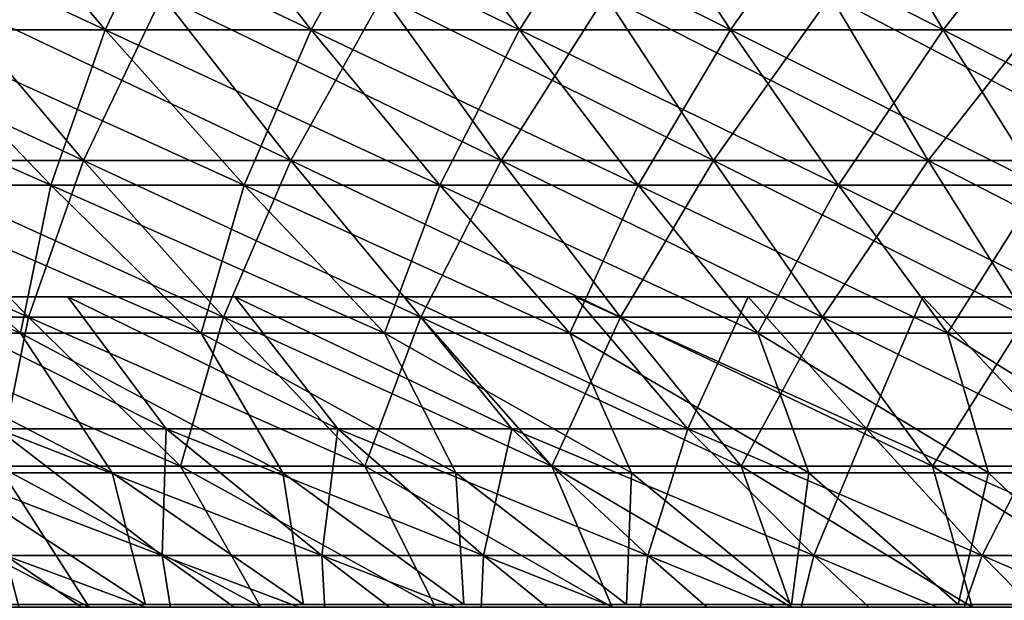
# Model space of a CAD drawing. Header units: millimetres. Extents: x -250 to 250, y -45 to 4150.
# Tile 406 of 656: x -41 to -27, y 3916 to 3924. Entities that reach past the tile are written whole.
import ezdxf

# ---------------------------------------------------------------- set-up
doc = ezdxf.new("R2010")
doc.units = ezdxf.units.MM
doc.header["$LTSCALE"] = 81.481481
for name, color, linetype in [('19', 7, 'CONTINUOUS'), ('20', 7, 'CONTINUOUS'), ('21', 7, 'CONTINUOUS'), ('22', 7, 'CONTINUOUS'), ('27', 7, 'CONTINUOUS')]:
    doc.layers.add(name, color=color, linetype=linetype)

msp = doc.modelspace()

# ---------------------------------------------------------------- linework, layer by layer
at = {"layer": '19', "color": 7, "linetype": 'CONTINUOUS'}
for points in [[(-39.922, 3921.943, -94.321), (-42.808, 3921.943, -93.046), (-41.876, 3924.261, -98.937), (-39.922, 3921.943, -94.321)], [(-38.81, 3924.261, -100.179), (-39.922, 3921.943, -94.321), (-41.876, 3924.261, -98.937), (-38.81, 3924.261, -100.179)], [(-36.999, 3921.943, -95.505), (-39.922, 3921.943, -94.321), (-38.81, 3924.261, -100.179), (-36.999, 3921.943, -95.505)], [(-35.706, 3924.261, -101.327), (-36.999, 3921.943, -95.505), (-38.81, 3924.261, -100.179), (-35.706, 3924.261, -101.327)], [(-34.04, 3921.943, -96.599), (-36.999, 3921.943, -95.505), (-35.706, 3924.261, -101.327), (-34.04, 3921.943, -96.599)], [(-32.569, 3924.261, -102.378), (-34.04, 3921.943, -96.599), (-35.706, 3924.261, -101.327), (-32.569, 3924.261, -102.378)], [(-31.049, 3921.943, -97.602), (-34.04, 3921.943, -96.599), (-32.569, 3924.261, -102.378), (-31.049, 3921.943, -97.602)], [(-29.401, 3924.261, -103.333), (-31.049, 3921.943, -97.602), (-32.569, 3924.261, -102.378), (-29.401, 3924.261, -103.333)], [(-28.029, 3921.943, -98.512), (-31.049, 3921.943, -97.602), (-29.401, 3924.261, -103.333), (-28.029, 3921.943, -98.512)], [(-26.205, 3924.261, -104.189), (-28.029, 3921.943, -98.512), (-29.401, 3924.261, -103.333), (-26.205, 3924.261, -104.189)], [(-24.982, 3921.943, -99.328), (-28.029, 3921.943, -98.512), (-26.205, 3924.261, -104.189), (-24.982, 3921.943, -99.328)], [(-40.692, 3919.737, -88.447), (-43.397, 3919.737, -87.152), (-42.808, 3921.943, -93.046), (-40.692, 3919.737, -88.447)], [(-39.922, 3921.943, -94.321), (-40.692, 3919.737, -88.447), (-42.808, 3921.943, -93.046), (-39.922, 3921.943, -94.321)], [(-37.949, 3919.737, -89.659), (-40.692, 3919.737, -88.447), (-39.922, 3921.943, -94.321), (-37.949, 3919.737, -89.659)], [(-36.999, 3921.943, -95.505), (-37.949, 3919.737, -89.659), (-39.922, 3921.943, -94.321), (-36.999, 3921.943, -95.505)], [(-35.17, 3919.737, -90.785), (-37.949, 3919.737, -89.659), (-36.999, 3921.943, -95.505), (-35.17, 3919.737, -90.785)], [(-34.04, 3921.943, -96.599), (-35.17, 3919.737, -90.785), (-36.999, 3921.943, -95.505), (-34.04, 3921.943, -96.599)], [(-32.358, 3919.737, -91.825), (-35.17, 3919.737, -90.785), (-34.04, 3921.943, -96.599), (-32.358, 3919.737, -91.825)], [(-31.049, 3921.943, -97.602), (-32.358, 3919.737, -91.825), (-34.04, 3921.943, -96.599), (-31.049, 3921.943, -97.602)], [(-29.515, 3919.737, -92.778), (-32.358, 3919.737, -91.825), (-31.049, 3921.943, -97.602), (-29.515, 3919.737, -92.778)], [(-28.029, 3921.943, -98.512), (-29.515, 3919.737, -92.778), (-31.049, 3921.943, -97.602), (-28.029, 3921.943, -98.512)], [(-26.644, 3919.737, -93.642), (-29.515, 3919.737, -92.778), (-28.029, 3921.943, -98.512), (-26.644, 3919.737, -93.642)], [(-24.982, 3921.943, -99.328), (-26.644, 3919.737, -93.642), (-28.029, 3921.943, -98.512), (-24.982, 3921.943, -99.328)], [(-40.692, 3919.737, -88.447), (-41.119, 3917.642, -82.578), (-43.397, 3919.737, -87.152), (-40.692, 3919.737, -88.447)], [(-38.556, 3917.642, -83.805), (-41.119, 3917.642, -82.578), (-40.692, 3919.737, -88.447), (-38.556, 3917.642, -83.805)], [(-37.949, 3919.737, -89.659), (-38.556, 3917.642, -83.805), (-40.692, 3919.737, -88.447), (-37.949, 3919.737, -89.659)], [(-35.957, 3917.642, -84.953), (-38.556, 3917.642, -83.805), (-37.949, 3919.737, -89.659), (-35.957, 3917.642, -84.953)], [(-35.17, 3919.737, -90.785), (-35.957, 3917.642, -84.953), (-37.949, 3919.737, -89.659), (-35.17, 3919.737, -90.785)], [(-33.324, 3917.642, -86.02), (-35.957, 3917.642, -84.953), (-35.17, 3919.737, -90.785), (-33.324, 3917.642, -86.02)], [(-32.358, 3919.737, -91.825), (-33.324, 3917.642, -86.02), (-35.17, 3919.737, -90.785), (-32.358, 3919.737, -91.825)], [(-30.659, 3917.642, -87.005), (-33.324, 3917.642, -86.02), (-32.358, 3919.737, -91.825), (-30.659, 3917.642, -87.005)], [(-29.515, 3919.737, -92.778), (-30.659, 3917.642, -87.005), (-32.358, 3919.737, -91.825), (-29.515, 3919.737, -92.778)], [(-27.966, 3917.642, -87.908), (-30.659, 3917.642, -87.005), (-29.515, 3919.737, -92.778), (-27.966, 3917.642, -87.908)], [(-26.644, 3919.737, -93.642), (-27.966, 3917.642, -87.908), (-29.515, 3919.737, -92.778), (-26.644, 3919.737, -93.642)], [(-25.245, 3917.642, -88.728), (-27.966, 3917.642, -87.908), (-26.644, 3919.737, -93.642), (-25.245, 3917.642, -88.728)], [(-39.84, 3915.661, -77.448), (-42.222, 3915.661, -76.176), (-43.642, 3917.642, -81.273), (-39.84, 3915.661, -77.448)], [(-41.119, 3917.642, -82.578), (-39.84, 3915.661, -77.448), (-43.642, 3917.642, -81.273), (-41.119, 3917.642, -82.578)], [(-37.421, 3915.661, -78.645), (-39.84, 3915.661, -77.448), (-41.119, 3917.642, -82.578), (-37.421, 3915.661, -78.645)], [(-38.556, 3917.642, -83.805), (-37.421, 3915.661, -78.645), (-41.119, 3917.642, -82.578), (-38.556, 3917.642, -83.805)], [(-34.965, 3915.661, -79.767), (-37.421, 3915.661, -78.645), (-38.556, 3917.642, -83.805), (-34.965, 3915.661, -79.767)], [(-35.957, 3917.642, -84.953), (-34.965, 3915.661, -79.767), (-38.556, 3917.642, -83.805), (-35.957, 3917.642, -84.953)], [(-32.476, 3915.661, -80.813), (-34.965, 3915.661, -79.767), (-35.957, 3917.642, -84.953), (-32.476, 3915.661, -80.813)], [(-33.324, 3917.642, -86.02), (-32.476, 3915.661, -80.813), (-35.957, 3917.642, -84.953), (-33.324, 3917.642, -86.02)], [(-29.956, 3915.661, -81.78), (-32.476, 3915.661, -80.813), (-33.324, 3917.642, -86.02), (-29.956, 3915.661, -81.78)], [(-30.659, 3917.642, -87.005), (-29.956, 3915.661, -81.78), (-33.324, 3917.642, -86.02), (-30.659, 3917.642, -87.005)], [(-27.407, 3915.661, -82.669), (-29.956, 3915.661, -81.78), (-30.659, 3917.642, -87.005), (-27.407, 3915.661, -82.669)], [(-27.966, 3917.642, -87.908), (-27.407, 3915.661, -82.669), (-30.659, 3917.642, -87.005), (-27.966, 3917.642, -87.908)], [(-24.832, 3915.661, -83.479), (-27.407, 3915.661, -82.669), (-27.966, 3917.642, -87.908), (-24.832, 3915.661, -83.479)], [(-25.245, 3917.642, -88.728), (-24.832, 3915.661, -83.479), (-27.966, 3917.642, -87.908), (-25.245, 3917.642, -88.728)]]:
    msp.add_3dface(points, dxfattribs=at)
at = {"layer": '20', "color": 7, "linetype": 'CONTINUOUS'}
for points in [[(-42.808, 3921.943, 93.046), (-39.922, 3921.943, 94.321), (-44.903, 3924.261, 97.6), (-42.808, 3921.943, 93.046)], [(-44.903, 3924.261, 97.6), (-39.922, 3921.943, 94.321), (-41.876, 3924.261, 98.937), (-44.903, 3924.261, 97.6)], [(-39.922, 3921.943, 94.321), (-36.999, 3921.943, 95.505), (-41.876, 3924.261, 98.937), (-39.922, 3921.943, 94.321)], [(-41.876, 3924.261, 98.937), (-36.999, 3921.943, 95.505), (-38.81, 3924.261, 100.179), (-41.876, 3924.261, 98.937)], [(-36.999, 3921.943, 95.505), (-34.04, 3921.943, 96.599), (-38.81, 3924.261, 100.179), (-36.999, 3921.943, 95.505)], [(-38.81, 3924.261, 100.179), (-34.04, 3921.943, 96.599), (-35.706, 3924.261, 101.327), (-38.81, 3924.261, 100.179)], [(-34.04, 3921.943, 96.599), (-31.049, 3921.943, 97.602), (-35.706, 3924.261, 101.327), (-34.04, 3921.943, 96.599)], [(-35.706, 3924.261, 101.327), (-31.049, 3921.943, 97.602), (-32.569, 3924.261, 102.378), (-35.706, 3924.261, 101.327)], [(-31.049, 3921.943, 97.602), (-28.029, 3921.943, 98.512), (-32.569, 3924.261, 102.378), (-31.049, 3921.943, 97.602)], [(-32.569, 3924.261, 102.378), (-28.029, 3921.943, 98.512), (-29.401, 3924.261, 103.333), (-32.569, 3924.261, 102.378)], [(-28.029, 3921.943, 98.512), (-24.982, 3921.943, 99.328), (-29.401, 3924.261, 103.333), (-28.029, 3921.943, 98.512)], [(-29.401, 3924.261, 103.333), (-24.982, 3921.943, 99.328), (-26.205, 3924.261, 104.189), (-29.401, 3924.261, 103.333)], [(-43.397, 3919.737, 87.152), (-40.692, 3919.737, 88.447), (-45.653, 3921.943, 91.684), (-43.397, 3919.737, 87.152)], [(-45.653, 3921.943, 91.684), (-40.692, 3919.737, 88.447), (-42.808, 3921.943, 93.046), (-45.653, 3921.943, 91.684)], [(-40.692, 3919.737, 88.447), (-37.949, 3919.737, 89.659), (-42.808, 3921.943, 93.046), (-40.692, 3919.737, 88.447)], [(-42.808, 3921.943, 93.046), (-37.949, 3919.737, 89.659), (-39.922, 3921.943, 94.321), (-42.808, 3921.943, 93.046)], [(-37.949, 3919.737, 89.659), (-35.17, 3919.737, 90.785), (-39.922, 3921.943, 94.321), (-37.949, 3919.737, 89.659)], [(-39.922, 3921.943, 94.321), (-35.17, 3919.737, 90.785), (-36.999, 3921.943, 95.505), (-39.922, 3921.943, 94.321)], [(-35.17, 3919.737, 90.785), (-32.358, 3919.737, 91.825), (-36.999, 3921.943, 95.505), (-35.17, 3919.737, 90.785)], [(-36.999, 3921.943, 95.505), (-32.358, 3919.737, 91.825), (-34.04, 3921.943, 96.599), (-36.999, 3921.943, 95.505)], [(-32.358, 3919.737, 91.825), (-29.515, 3919.737, 92.778), (-34.04, 3921.943, 96.599), (-32.358, 3919.737, 91.825)], [(-34.04, 3921.943, 96.599), (-29.515, 3919.737, 92.778), (-31.049, 3921.943, 97.602), (-34.04, 3921.943, 96.599)], [(-29.515, 3919.737, 92.778), (-26.644, 3919.737, 93.642), (-31.049, 3921.943, 97.602), (-29.515, 3919.737, 92.778)], [(-31.049, 3921.943, 97.602), (-26.644, 3919.737, 93.642), (-28.029, 3921.943, 98.512), (-31.049, 3921.943, 97.602)], [(-26.644, 3919.737, 93.642), (-23.747, 3919.737, 94.419), (-28.029, 3921.943, 98.512), (-26.644, 3919.737, 93.642)], [(-28.029, 3921.943, 98.512), (-23.747, 3919.737, 94.419), (-24.982, 3921.943, 99.328), (-28.029, 3921.943, 98.512)], [(-41.119, 3917.642, 82.578), (-38.556, 3917.642, 83.805), (-43.397, 3919.737, 87.152), (-41.119, 3917.642, 82.578)], [(-43.397, 3919.737, 87.152), (-38.556, 3917.642, 83.805), (-40.692, 3919.737, 88.447), (-43.397, 3919.737, 87.152)], [(-38.556, 3917.642, 83.805), (-35.957, 3917.642, 84.953), (-40.692, 3919.737, 88.447), (-38.556, 3917.642, 83.805)], [(-40.692, 3919.737, 88.447), (-35.957, 3917.642, 84.953), (-37.949, 3919.737, 89.659), (-40.692, 3919.737, 88.447)], [(-35.957, 3917.642, 84.953), (-33.324, 3917.642, 86.02), (-37.949, 3919.737, 89.659), (-35.957, 3917.642, 84.953)], [(-37.949, 3919.737, 89.659), (-33.324, 3917.642, 86.02), (-35.17, 3919.737, 90.785), (-37.949, 3919.737, 89.659)], [(-33.324, 3917.642, 86.02), (-30.659, 3917.642, 87.005), (-35.17, 3919.737, 90.785), (-33.324, 3917.642, 86.02)], [(-35.17, 3919.737, 90.785), (-30.659, 3917.642, 87.005), (-32.358, 3919.737, 91.825), (-35.17, 3919.737, 90.785)], [(-30.659, 3917.642, 87.005), (-27.966, 3917.642, 87.908), (-32.358, 3919.737, 91.825), (-30.659, 3917.642, 87.005)], [(-32.358, 3919.737, 91.825), (-27.966, 3917.642, 87.908), (-29.515, 3919.737, 92.778), (-32.358, 3919.737, 91.825)], [(-27.966, 3917.642, 87.908), (-25.245, 3917.642, 88.728), (-29.515, 3919.737, 92.778), (-27.966, 3917.642, 87.908)], [(-29.515, 3919.737, 92.778), (-25.245, 3917.642, 88.728), (-26.644, 3919.737, 93.642), (-29.515, 3919.737, 92.778)], [(-41.119, 3917.642, 82.578), (-43.642, 3917.642, 81.273), (-39.84, 3915.661, 77.448), (-41.119, 3917.642, 82.578)], [(-39.84, 3915.661, 77.448), (-43.642, 3917.642, 81.273), (-42.222, 3915.661, 76.176), (-39.84, 3915.661, 77.448)], [(-38.556, 3917.642, 83.805), (-41.119, 3917.642, 82.578), (-37.421, 3915.661, 78.645), (-38.556, 3917.642, 83.805)], [(-37.421, 3915.661, 78.645), (-41.119, 3917.642, 82.578), (-39.84, 3915.661, 77.448), (-37.421, 3915.661, 78.645)], [(-35.957, 3917.642, 84.953), (-38.556, 3917.642, 83.805), (-34.965, 3915.661, 79.767), (-35.957, 3917.642, 84.953)], [(-34.965, 3915.661, 79.767), (-38.556, 3917.642, 83.805), (-37.421, 3915.661, 78.645), (-34.965, 3915.661, 79.767)], [(-33.324, 3917.642, 86.02), (-35.957, 3917.642, 84.953), (-32.476, 3915.661, 80.813), (-33.324, 3917.642, 86.02)], [(-32.476, 3915.661, 80.813), (-35.957, 3917.642, 84.953), (-34.965, 3915.661, 79.767), (-32.476, 3915.661, 80.813)], [(-30.659, 3917.642, 87.005), (-33.324, 3917.642, 86.02), (-29.956, 3915.661, 81.78), (-30.659, 3917.642, 87.005)], [(-29.956, 3915.661, 81.78), (-33.324, 3917.642, 86.02), (-32.476, 3915.661, 80.813), (-29.956, 3915.661, 81.78)], [(-27.966, 3917.642, 87.908), (-30.659, 3917.642, 87.005), (-27.407, 3915.661, 82.669), (-27.966, 3917.642, 87.908)], [(-27.407, 3915.661, 82.669), (-30.659, 3917.642, 87.005), (-29.956, 3915.661, 81.78), (-27.407, 3915.661, 82.669)], [(-25.245, 3917.642, 88.728), (-27.966, 3917.642, 87.908), (-24.832, 3915.661, 83.479), (-25.245, 3917.642, 88.728)], [(-24.832, 3915.661, 83.479), (-27.966, 3917.642, 87.908), (-27.407, 3915.661, 82.669), (-24.832, 3915.661, 83.479)]]:
    msp.add_3dface(points, dxfattribs=at)
at = {"layer": '21', "color": 7, "linetype": 'CONTINUOUS'}
for points in [[(-39.617, 3923.784, 93.598), (-42.48, 3923.784, 92.334), (-41.555, 3926.084, 98.177), (-39.617, 3923.784, 93.598)], [(-38.512, 3926.084, 99.41), (-39.617, 3923.784, 93.598), (-41.555, 3926.084, 98.177), (-38.512, 3926.084, 99.41)], [(-36.716, 3923.784, 94.774), (-39.617, 3923.784, 93.598), (-38.512, 3926.084, 99.41), (-36.716, 3923.784, 94.774)], [(-35.432, 3926.084, 100.549), (-36.716, 3923.784, 94.774), (-38.512, 3926.084, 99.41), (-35.432, 3926.084, 100.549)], [(-33.78, 3923.784, 95.86), (-36.716, 3923.784, 94.774), (-35.432, 3926.084, 100.549), (-33.78, 3923.784, 95.86)], [(-32.319, 3926.084, 101.592), (-33.78, 3923.784, 95.86), (-35.432, 3926.084, 100.549), (-32.319, 3926.084, 101.592)], [(-30.812, 3923.784, 96.855), (-33.78, 3923.784, 95.86), (-32.319, 3926.084, 101.592), (-30.812, 3923.784, 96.855)], [(-29.175, 3926.084, 102.539), (-30.812, 3923.784, 96.855), (-32.319, 3926.084, 101.592), (-29.175, 3926.084, 102.539)], [(-27.814, 3923.784, 97.758), (-30.812, 3923.784, 96.855), (-29.175, 3926.084, 102.539), (-27.814, 3923.784, 97.758)], [(-26.003, 3926.084, 103.389), (-27.814, 3923.784, 97.758), (-29.175, 3926.084, 102.539), (-26.003, 3926.084, 103.389)], [(-24.791, 3923.784, 98.568), (-27.814, 3923.784, 97.758), (-26.003, 3926.084, 103.389), (-24.791, 3923.784, 98.568)], [(-40.382, 3921.594, 87.773), (-43.066, 3921.594, 86.488), (-42.48, 3923.784, 92.334), (-40.382, 3921.594, 87.773)], [(-39.617, 3923.784, 93.598), (-40.382, 3921.594, 87.773), (-42.48, 3923.784, 92.334), (-39.617, 3923.784, 93.598)], [(-37.66, 3921.594, 88.975), (-40.382, 3921.594, 87.773), (-39.617, 3923.784, 93.598), (-37.66, 3921.594, 88.975)], [(-36.716, 3923.784, 94.774), (-37.66, 3921.594, 88.975), (-39.617, 3923.784, 93.598), (-36.716, 3923.784, 94.774)], [(-34.902, 3921.594, 90.092), (-37.66, 3921.594, 88.975), (-36.716, 3923.784, 94.774), (-34.902, 3921.594, 90.092)], [(-33.78, 3923.784, 95.86), (-34.902, 3921.594, 90.092), (-36.716, 3923.784, 94.774), (-33.78, 3923.784, 95.86)], [(-32.111, 3921.594, 91.124), (-34.902, 3921.594, 90.092), (-33.78, 3923.784, 95.86), (-32.111, 3921.594, 91.124)], [(-30.812, 3923.784, 96.855), (-32.111, 3921.594, 91.124), (-33.78, 3923.784, 95.86), (-30.812, 3923.784, 96.855)], [(-29.29, 3921.594, 92.07), (-32.111, 3921.594, 91.124), (-30.812, 3923.784, 96.855), (-29.29, 3921.594, 92.07)], [(-27.814, 3923.784, 97.758), (-29.29, 3921.594, 92.07), (-30.812, 3923.784, 96.855), (-27.814, 3923.784, 97.758)], [(-26.44, 3921.594, 92.928), (-29.29, 3921.594, 92.07), (-27.814, 3923.784, 97.758), (-26.44, 3921.594, 92.928)], [(-24.791, 3923.784, 98.568), (-26.44, 3921.594, 92.928), (-27.814, 3923.784, 97.758), (-24.791, 3923.784, 98.568)], [(-40.807, 3919.516, 81.951), (-43.311, 3919.516, 80.655), (-43.066, 3921.594, 86.488), (-40.807, 3919.516, 81.951)], [(-40.382, 3921.594, 87.773), (-40.807, 3919.516, 81.951), (-43.066, 3921.594, 86.488), (-40.382, 3921.594, 87.773)], [(-38.264, 3919.516, 83.169), (-40.807, 3919.516, 81.951), (-40.382, 3921.594, 87.773), (-38.264, 3919.516, 83.169)], [(-37.66, 3921.594, 88.975), (-38.264, 3919.516, 83.169), (-40.382, 3921.594, 87.773), (-37.66, 3921.594, 88.975)], [(-35.684, 3919.516, 84.307), (-38.264, 3919.516, 83.169), (-37.66, 3921.594, 88.975), (-35.684, 3919.516, 84.307)], [(-34.902, 3921.594, 90.092), (-35.684, 3919.516, 84.307), (-37.66, 3921.594, 88.975), (-34.902, 3921.594, 90.092)], [(-33.071, 3919.516, 85.366), (-35.684, 3919.516, 84.307), (-34.902, 3921.594, 90.092), (-33.071, 3919.516, 85.366)], [(-32.111, 3921.594, 91.124), (-33.071, 3919.516, 85.366), (-34.902, 3921.594, 90.092), (-32.111, 3921.594, 91.124)], [(-30.427, 3919.516, 86.344), (-33.071, 3919.516, 85.366), (-32.111, 3921.594, 91.124), (-30.427, 3919.516, 86.344)], [(-29.29, 3921.594, 92.07), (-30.427, 3919.516, 86.344), (-32.111, 3921.594, 91.124), (-29.29, 3921.594, 92.07)], [(-27.753, 3919.516, 87.24), (-30.427, 3919.516, 86.344), (-29.29, 3921.594, 92.07), (-27.753, 3919.516, 87.24)], [(-26.44, 3921.594, 92.928), (-27.753, 3919.516, 87.24), (-29.29, 3921.594, 92.07), (-26.44, 3921.594, 92.928)], [(-25.053, 3919.516, 88.054), (-27.753, 3919.516, 87.24), (-26.44, 3921.594, 92.928), (-25.053, 3919.516, 88.054)], [(-39.515, 3917.55, 76.875), (-41.878, 3917.55, 75.613), (-43.311, 3919.516, 80.655), (-39.515, 3917.55, 76.875)], [(-40.807, 3919.516, 81.951), (-39.515, 3917.55, 76.875), (-43.311, 3919.516, 80.655), (-40.807, 3919.516, 81.951)], [(-37.113, 3917.55, 78.062), (-39.515, 3917.55, 76.875), (-40.807, 3919.516, 81.951), (-37.113, 3917.55, 78.062)], [(-38.264, 3919.516, 83.169), (-37.113, 3917.55, 78.062), (-40.807, 3919.516, 81.951), (-38.264, 3919.516, 83.169)], [(-34.677, 3917.55, 79.175), (-37.113, 3917.55, 78.062), (-38.264, 3919.516, 83.169), (-34.677, 3917.55, 79.175)], [(-35.684, 3919.516, 84.307), (-34.677, 3917.55, 79.175), (-38.264, 3919.516, 83.169), (-35.684, 3919.516, 84.307)], [(-32.206, 3917.55, 80.211), (-34.677, 3917.55, 79.175), (-35.684, 3919.516, 84.307), (-32.206, 3917.55, 80.211)], [(-33.071, 3919.516, 85.366), (-32.206, 3917.55, 80.211), (-35.684, 3919.516, 84.307), (-33.071, 3919.516, 85.366)], [(-29.705, 3917.55, 81.171), (-32.206, 3917.55, 80.211), (-33.071, 3919.516, 85.366), (-29.705, 3917.55, 81.171)], [(-30.427, 3919.516, 86.344), (-29.705, 3917.55, 81.171), (-33.071, 3919.516, 85.366), (-30.427, 3919.516, 86.344)], [(-27.176, 3917.55, 82.053), (-29.705, 3917.55, 81.171), (-30.427, 3919.516, 86.344), (-27.176, 3917.55, 82.053)], [(-27.753, 3919.516, 87.24), (-27.176, 3917.55, 82.053), (-30.427, 3919.516, 86.344), (-27.753, 3919.516, 87.24)], [(-24.62, 3917.55, 82.855), (-27.176, 3917.55, 82.053), (-27.753, 3919.516, 87.24), (-24.62, 3917.55, 82.855)], [(-25.053, 3919.516, 88.054), (-24.62, 3917.55, 82.855), (-27.753, 3919.516, 87.24), (-25.053, 3919.516, 88.054)], [(-39.047, 3915.698, 71.287), (-41.233, 3915.698, 70.046), (-41.878, 3917.55, 75.613), (-39.047, 3915.698, 71.287)], [(-39.515, 3917.55, 76.875), (-39.047, 3915.698, 71.287), (-41.878, 3917.55, 75.613), (-39.515, 3917.55, 76.875)], [(-36.824, 3915.698, 72.46), (-39.047, 3915.698, 71.287), (-39.515, 3917.55, 76.875), (-36.824, 3915.698, 72.46)], [(-37.113, 3917.55, 78.062), (-36.824, 3915.698, 72.46), (-39.515, 3917.55, 76.875), (-37.113, 3917.55, 78.062)], [(-34.566, 3915.698, 73.564), (-36.824, 3915.698, 72.46), (-37.113, 3917.55, 78.062), (-34.566, 3915.698, 73.564)], [(-34.677, 3917.55, 79.175), (-34.566, 3915.698, 73.564), (-37.113, 3917.55, 78.062), (-34.677, 3917.55, 79.175)], [(-32.275, 3915.698, 74.598), (-34.566, 3915.698, 73.564), (-34.677, 3917.55, 79.175), (-32.275, 3915.698, 74.598)], [(-32.206, 3917.55, 80.211), (-32.275, 3915.698, 74.598), (-34.677, 3917.55, 79.175), (-32.206, 3917.55, 80.211)], [(-29.953, 3915.698, 75.56), (-32.275, 3915.698, 74.598), (-32.206, 3917.55, 80.211), (-29.953, 3915.698, 75.56)], [(-29.705, 3917.55, 81.171), (-29.953, 3915.698, 75.56), (-32.206, 3917.55, 80.211), (-29.705, 3917.55, 81.171)], [(-27.603, 3915.698, 76.45), (-29.953, 3915.698, 75.56), (-29.705, 3917.55, 81.171), (-27.603, 3915.698, 76.45)], [(-27.176, 3917.55, 82.053), (-27.603, 3915.698, 76.45), (-29.705, 3917.55, 81.171), (-27.176, 3917.55, 82.053)], [(-25.226, 3915.698, 77.267), (-27.603, 3915.698, 76.45), (-27.176, 3917.55, 82.053), (-25.226, 3915.698, 77.267)], [(-24.62, 3917.55, 82.855), (-25.226, 3915.698, 77.267), (-27.176, 3917.55, 82.053), (-24.62, 3917.55, 82.855)]]:
    msp.add_3dface(points, dxfattribs=at)
at = {"layer": '22', "color": 7, "linetype": 'CONTINUOUS'}
for points in [[(-42.48, 3923.784, -92.334), (-39.617, 3923.784, -93.598), (-44.558, 3926.084, -96.85), (-42.48, 3923.784, -92.334)], [(-44.558, 3926.084, -96.85), (-39.617, 3923.784, -93.598), (-41.555, 3926.084, -98.177), (-44.558, 3926.084, -96.85)], [(-39.617, 3923.784, -93.598), (-36.716, 3923.784, -94.774), (-41.555, 3926.084, -98.177), (-39.617, 3923.784, -93.598)], [(-41.555, 3926.084, -98.177), (-36.716, 3923.784, -94.774), (-38.512, 3926.084, -99.41), (-41.555, 3926.084, -98.177)], [(-36.716, 3923.784, -94.774), (-33.78, 3923.784, -95.86), (-38.512, 3926.084, -99.41), (-36.716, 3923.784, -94.774)], [(-38.512, 3926.084, -99.41), (-33.78, 3923.784, -95.86), (-35.432, 3926.084, -100.549), (-38.512, 3926.084, -99.41)], [(-33.78, 3923.784, -95.86), (-30.812, 3923.784, -96.855), (-35.432, 3926.084, -100.549), (-33.78, 3923.784, -95.86)], [(-35.432, 3926.084, -100.549), (-30.812, 3923.784, -96.855), (-32.319, 3926.084, -101.592), (-35.432, 3926.084, -100.549)], [(-30.812, 3923.784, -96.855), (-27.814, 3923.784, -97.758), (-32.319, 3926.084, -101.592), (-30.812, 3923.784, -96.855)], [(-32.319, 3926.084, -101.592), (-27.814, 3923.784, -97.758), (-29.175, 3926.084, -102.539), (-32.319, 3926.084, -101.592)], [(-27.814, 3923.784, -97.758), (-24.791, 3923.784, -98.568), (-29.175, 3926.084, -102.539), (-27.814, 3923.784, -97.758)], [(-29.175, 3926.084, -102.539), (-24.791, 3923.784, -98.568), (-26.003, 3926.084, -103.389), (-29.175, 3926.084, -102.539)], [(-43.066, 3921.594, -86.488), (-40.382, 3921.594, -87.773), (-45.304, 3923.784, -90.982), (-43.066, 3921.594, -86.488)], [(-45.304, 3923.784, -90.982), (-40.382, 3921.594, -87.773), (-42.48, 3923.784, -92.334), (-45.304, 3923.784, -90.982)], [(-40.382, 3921.594, -87.773), (-37.66, 3921.594, -88.975), (-42.48, 3923.784, -92.334), (-40.382, 3921.594, -87.773)], [(-42.48, 3923.784, -92.334), (-37.66, 3921.594, -88.975), (-39.617, 3923.784, -93.598), (-42.48, 3923.784, -92.334)], [(-37.66, 3921.594, -88.975), (-34.902, 3921.594, -90.092), (-39.617, 3923.784, -93.598), (-37.66, 3921.594, -88.975)], [(-39.617, 3923.784, -93.598), (-34.902, 3921.594, -90.092), (-36.716, 3923.784, -94.774), (-39.617, 3923.784, -93.598)], [(-34.902, 3921.594, -90.092), (-32.111, 3921.594, -91.124), (-36.716, 3923.784, -94.774), (-34.902, 3921.594, -90.092)], [(-36.716, 3923.784, -94.774), (-32.111, 3921.594, -91.124), (-33.78, 3923.784, -95.86), (-36.716, 3923.784, -94.774)], [(-32.111, 3921.594, -91.124), (-29.29, 3921.594, -92.07), (-33.78, 3923.784, -95.86), (-32.111, 3921.594, -91.124)], [(-33.78, 3923.784, -95.86), (-29.29, 3921.594, -92.07), (-30.812, 3923.784, -96.855), (-33.78, 3923.784, -95.86)], [(-29.29, 3921.594, -92.07), (-26.44, 3921.594, -92.928), (-30.812, 3923.784, -96.855), (-29.29, 3921.594, -92.07)], [(-30.812, 3923.784, -96.855), (-26.44, 3921.594, -92.928), (-27.814, 3923.784, -97.758), (-30.812, 3923.784, -96.855)], [(-26.44, 3921.594, -92.928), (-23.566, 3921.594, -93.698), (-27.814, 3923.784, -97.758), (-26.44, 3921.594, -92.928)], [(-27.814, 3923.784, -97.758), (-23.566, 3921.594, -93.698), (-24.791, 3923.784, -98.568), (-27.814, 3923.784, -97.758)], [(-43.311, 3919.516, -80.655), (-40.807, 3919.516, -81.951), (-45.709, 3921.594, -85.12), (-43.311, 3919.516, -80.655)], [(-45.709, 3921.594, -85.12), (-40.807, 3919.516, -81.951), (-43.066, 3921.594, -86.488), (-45.709, 3921.594, -85.12)], [(-40.807, 3919.516, -81.951), (-38.264, 3919.516, -83.169), (-43.066, 3921.594, -86.488), (-40.807, 3919.516, -81.951)], [(-43.066, 3921.594, -86.488), (-38.264, 3919.516, -83.169), (-40.382, 3921.594, -87.773), (-43.066, 3921.594, -86.488)], [(-38.264, 3919.516, -83.169), (-35.684, 3919.516, -84.307), (-40.382, 3921.594, -87.773), (-38.264, 3919.516, -83.169)], [(-40.382, 3921.594, -87.773), (-35.684, 3919.516, -84.307), (-37.66, 3921.594, -88.975), (-40.382, 3921.594, -87.773)], [(-35.684, 3919.516, -84.307), (-33.071, 3919.516, -85.366), (-37.66, 3921.594, -88.975), (-35.684, 3919.516, -84.307)], [(-37.66, 3921.594, -88.975), (-33.071, 3919.516, -85.366), (-34.902, 3921.594, -90.092), (-37.66, 3921.594, -88.975)], [(-33.071, 3919.516, -85.366), (-30.427, 3919.516, -86.344), (-34.902, 3921.594, -90.092), (-33.071, 3919.516, -85.366)], [(-34.902, 3921.594, -90.092), (-30.427, 3919.516, -86.344), (-32.111, 3921.594, -91.124), (-34.902, 3921.594, -90.092)], [(-30.427, 3919.516, -86.344), (-27.753, 3919.516, -87.24), (-32.111, 3921.594, -91.124), (-30.427, 3919.516, -86.344)], [(-32.111, 3921.594, -91.124), (-27.753, 3919.516, -87.24), (-29.29, 3921.594, -92.07), (-32.111, 3921.594, -91.124)], [(-27.753, 3919.516, -87.24), (-25.053, 3919.516, -88.054), (-29.29, 3921.594, -92.07), (-27.753, 3919.516, -87.24)], [(-29.29, 3921.594, -92.07), (-25.053, 3919.516, -88.054), (-26.44, 3921.594, -92.928), (-29.29, 3921.594, -92.07)], [(-40.807, 3919.516, -81.951), (-43.311, 3919.516, -80.655), (-39.515, 3917.55, -76.875), (-40.807, 3919.516, -81.951)], [(-39.515, 3917.55, -76.875), (-43.311, 3919.516, -80.655), (-41.878, 3917.55, -75.613), (-39.515, 3917.55, -76.875)], [(-38.264, 3919.516, -83.169), (-40.807, 3919.516, -81.951), (-37.113, 3917.55, -78.062), (-38.264, 3919.516, -83.169)], [(-37.113, 3917.55, -78.062), (-40.807, 3919.516, -81.951), (-39.515, 3917.55, -76.875), (-37.113, 3917.55, -78.062)], [(-35.684, 3919.516, -84.307), (-38.264, 3919.516, -83.169), (-34.677, 3917.55, -79.175), (-35.684, 3919.516, -84.307)], [(-34.677, 3917.55, -79.175), (-38.264, 3919.516, -83.169), (-37.113, 3917.55, -78.062), (-34.677, 3917.55, -79.175)], [(-33.071, 3919.516, -85.366), (-35.684, 3919.516, -84.307), (-32.206, 3917.55, -80.211), (-33.071, 3919.516, -85.366)], [(-32.206, 3917.55, -80.211), (-35.684, 3919.516, -84.307), (-34.677, 3917.55, -79.175), (-32.206, 3917.55, -80.211)], [(-30.427, 3919.516, -86.344), (-33.071, 3919.516, -85.366), (-29.705, 3917.55, -81.171), (-30.427, 3919.516, -86.344)], [(-29.705, 3917.55, -81.171), (-33.071, 3919.516, -85.366), (-32.206, 3917.55, -80.211), (-29.705, 3917.55, -81.171)], [(-27.753, 3919.516, -87.24), (-30.427, 3919.516, -86.344), (-27.176, 3917.55, -82.053), (-27.753, 3919.516, -87.24)], [(-27.176, 3917.55, -82.053), (-30.427, 3919.516, -86.344), (-29.705, 3917.55, -81.171), (-27.176, 3917.55, -82.053)], [(-25.053, 3919.516, -88.054), (-27.753, 3919.516, -87.24), (-24.62, 3917.55, -82.855), (-25.053, 3919.516, -88.054)], [(-24.62, 3917.55, -82.855), (-27.753, 3919.516, -87.24), (-27.176, 3917.55, -82.053), (-24.62, 3917.55, -82.855)], [(-39.515, 3917.55, -76.875), (-41.878, 3917.55, -75.613), (-39.047, 3915.698, -71.287), (-39.515, 3917.55, -76.875)], [(-39.047, 3915.698, -71.287), (-41.878, 3917.55, -75.613), (-41.233, 3915.698, -70.046), (-39.047, 3915.698, -71.287)], [(-37.113, 3917.55, -78.062), (-39.515, 3917.55, -76.875), (-36.824, 3915.698, -72.46), (-37.113, 3917.55, -78.062)], [(-36.824, 3915.698, -72.46), (-39.515, 3917.55, -76.875), (-39.047, 3915.698, -71.287), (-36.824, 3915.698, -72.46)], [(-34.677, 3917.55, -79.175), (-37.113, 3917.55, -78.062), (-34.566, 3915.698, -73.564), (-34.677, 3917.55, -79.175)], [(-34.566, 3915.698, -73.564), (-37.113, 3917.55, -78.062), (-36.824, 3915.698, -72.46), (-34.566, 3915.698, -73.564)], [(-32.206, 3917.55, -80.211), (-34.677, 3917.55, -79.175), (-32.275, 3915.698, -74.598), (-32.206, 3917.55, -80.211)], [(-32.275, 3915.698, -74.598), (-34.677, 3917.55, -79.175), (-34.566, 3915.698, -73.564), (-32.275, 3915.698, -74.598)], [(-29.953, 3915.698, -75.56), (-32.206, 3917.55, -80.211), (-32.275, 3915.698, -74.598), (-29.953, 3915.698, -75.56)], [(-29.705, 3917.55, -81.171), (-32.206, 3917.55, -80.211), (-29.953, 3915.698, -75.56), (-29.705, 3917.55, -81.171)], [(-27.603, 3915.698, -76.45), (-29.705, 3917.55, -81.171), (-29.953, 3915.698, -75.56), (-27.603, 3915.698, -76.45)], [(-27.176, 3917.55, -82.053), (-29.705, 3917.55, -81.171), (-27.603, 3915.698, -76.45), (-27.176, 3917.55, -82.053)], [(-25.226, 3915.698, -77.267), (-27.176, 3917.55, -82.053), (-27.603, 3915.698, -76.45), (-25.226, 3915.698, -77.267)], [(-24.62, 3917.55, -82.855), (-27.176, 3917.55, -82.053), (-25.226, 3915.698, -77.267), (-24.62, 3917.55, -82.855)]]:
    msp.add_3dface(points, dxfattribs=at)
at = {"layer": '27', "color": 7, "linetype": 'CONTINUOUS'}
for points in [[(-38.755, 3918.168, -77.831), (-41.134, 3918.168, -76.601), (-42.457, 3920.023, -81.325), (-38.755, 3918.168, -77.831)], [(-40.139, 3920.023, -82.494), (-38.755, 3918.168, -77.831), (-42.457, 3920.023, -81.325), (-40.139, 3920.023, -82.494)], [(-41.134, 3918.168, 76.601), (-38.755, 3918.168, 77.831), (-42.457, 3920.023, 81.325), (-41.134, 3918.168, 76.601)], [(-42.457, 3920.023, 81.325), (-38.755, 3918.168, 77.831), (-40.139, 3920.023, 82.494), (-42.457, 3920.023, 81.325)], [(-36.34, 3918.168, -78.988), (-38.755, 3918.168, -77.831), (-40.139, 3920.023, -82.494), (-36.34, 3918.168, -78.988)], [(-37.788, 3920.023, -83.597), (-36.34, 3918.168, -78.988), (-40.139, 3920.023, -82.494), (-37.788, 3920.023, -83.597)], [(-38.755, 3918.168, 77.831), (-36.34, 3918.168, 78.988), (-40.139, 3920.023, 82.494), (-38.755, 3918.168, 77.831)], [(-40.139, 3920.023, 82.494), (-36.34, 3918.168, 78.988), (-37.788, 3920.023, 83.597), (-40.139, 3920.023, 82.494)], [(-33.89, 3918.168, -80.069), (-36.34, 3918.168, -78.988), (-37.788, 3920.023, -83.597), (-33.89, 3918.168, -80.069)], [(-35.407, 3920.023, -84.633), (-33.89, 3918.168, -80.069), (-37.788, 3920.023, -83.597), (-35.407, 3920.023, -84.633)], [(-36.34, 3918.168, 78.988), (-33.89, 3918.168, 80.069), (-37.788, 3920.023, 83.597), (-36.34, 3918.168, 78.988)], [(-37.788, 3920.023, 83.597), (-33.89, 3918.168, 80.069), (-35.407, 3920.023, 84.633), (-37.788, 3920.023, 83.597)], [(-31.409, 3918.168, -81.075), (-33.89, 3918.168, -80.069), (-35.407, 3920.023, -84.633), (-31.409, 3918.168, -81.075)], [(-32.998, 3920.023, -85.601), (-31.409, 3918.168, -81.075), (-35.407, 3920.023, -84.633), (-32.998, 3920.023, -85.601)], [(-33.89, 3918.168, 80.069), (-31.409, 3918.168, 81.075), (-35.407, 3920.023, 84.633), (-33.89, 3918.168, 80.069)], [(-35.407, 3920.023, 84.633), (-31.409, 3918.168, 81.075), (-32.998, 3920.023, 85.601), (-35.407, 3920.023, 84.633)], [(-30.563, 3920.023, -86.501), (-31.409, 3918.168, -81.075), (-32.998, 3920.023, -85.601), (-30.563, 3920.023, -86.501)], [(-31.409, 3918.168, 81.075), (-28.897, 3918.168, 82.004), (-32.998, 3920.023, 85.601), (-31.409, 3918.168, 81.075)], [(-32.998, 3920.023, 85.601), (-28.897, 3918.168, 82.004), (-30.563, 3920.023, 86.501), (-32.998, 3920.023, 85.601)], [(-28.897, 3918.168, -82.004), (-31.409, 3918.168, -81.075), (-30.563, 3920.023, -86.501), (-28.897, 3918.168, -82.004)], [(-28.102, 3920.023, -87.331), (-28.897, 3918.168, -82.004), (-30.563, 3920.023, -86.501), (-28.102, 3920.023, -87.331)], [(-30.563, 3920.023, 86.501), (-28.897, 3918.168, 82.004), (-28.102, 3920.023, 87.331), (-30.563, 3920.023, 86.501)], [(-26.358, 3918.168, -82.855), (-28.897, 3918.168, -82.004), (-28.102, 3920.023, -87.331), (-26.358, 3918.168, -82.855)], [(-28.897, 3918.168, 82.004), (-26.358, 3918.168, 82.855), (-28.102, 3920.023, 87.331), (-28.897, 3918.168, 82.004)], [(-25.62, 3920.023, -88.091), (-26.358, 3918.168, -82.855), (-28.102, 3920.023, -87.331), (-25.62, 3920.023, -88.091)], [(-28.102, 3920.023, 87.331), (-26.358, 3918.168, 82.855), (-25.62, 3920.023, 88.091), (-28.102, 3920.023, 87.331)], [(-41.018, 3916.385, 71.045), (-38.81, 3916.385, 72.274), (-43.473, 3918.168, 75.298), (-41.018, 3916.385, 71.045)], [(-43.473, 3918.168, 75.298), (-38.81, 3916.385, 72.274), (-41.134, 3918.168, 76.601), (-43.473, 3918.168, 75.298)], [(-38.81, 3916.385, -72.274), (-41.018, 3916.385, -71.045), (-41.134, 3918.168, -76.601), (-38.81, 3916.385, -72.274)], [(-38.755, 3918.168, -77.831), (-38.81, 3916.385, -72.274), (-41.134, 3918.168, -76.601), (-38.755, 3918.168, -77.831)], [(-38.81, 3916.385, 72.274), (-36.566, 3916.385, 73.435), (-41.134, 3918.168, 76.601), (-38.81, 3916.385, 72.274)], [(-41.134, 3918.168, 76.601), (-36.566, 3916.385, 73.435), (-38.755, 3918.168, 77.831), (-41.134, 3918.168, 76.601)], [(-36.566, 3916.385, -73.435), (-38.81, 3916.385, -72.274), (-38.755, 3918.168, -77.831), (-36.566, 3916.385, -73.435)], [(-36.34, 3918.168, -78.988), (-36.566, 3916.385, -73.435), (-38.755, 3918.168, -77.831), (-36.34, 3918.168, -78.988)], [(-36.566, 3916.385, 73.435), (-34.288, 3916.385, 74.526), (-38.755, 3918.168, 77.831), (-36.566, 3916.385, 73.435)], [(-38.755, 3918.168, 77.831), (-34.288, 3916.385, 74.526), (-36.34, 3918.168, 78.988), (-38.755, 3918.168, 77.831)], [(-34.288, 3916.385, -74.526), (-36.566, 3916.385, -73.435), (-36.34, 3918.168, -78.988), (-34.288, 3916.385, -74.526)], [(-33.89, 3918.168, -80.069), (-34.288, 3916.385, -74.526), (-36.34, 3918.168, -78.988), (-33.89, 3918.168, -80.069)], [(-34.288, 3916.385, 74.526), (-31.976, 3916.385, 75.547), (-36.34, 3918.168, 78.988), (-34.288, 3916.385, 74.526)], [(-36.34, 3918.168, 78.988), (-31.976, 3916.385, 75.547), (-33.89, 3918.168, 80.069), (-36.34, 3918.168, 78.988)], [(-31.976, 3916.385, -75.547), (-34.288, 3916.385, -74.526), (-33.89, 3918.168, -80.069), (-31.976, 3916.385, -75.547)], [(-31.409, 3918.168, -81.075), (-31.976, 3916.385, -75.547), (-33.89, 3918.168, -80.069), (-31.409, 3918.168, -81.075)], [(-31.976, 3916.385, 75.547), (-29.635, 3916.385, 76.496), (-33.89, 3918.168, 80.069), (-31.976, 3916.385, 75.547)], [(-33.89, 3918.168, 80.069), (-29.635, 3916.385, 76.496), (-31.409, 3918.168, 81.075), (-33.89, 3918.168, 80.069)], [(-29.635, 3916.385, -76.496), (-31.976, 3916.385, -75.547), (-31.409, 3918.168, -81.075), (-29.635, 3916.385, -76.496)], [(-28.897, 3918.168, -82.004), (-29.635, 3916.385, -76.496), (-31.409, 3918.168, -81.075), (-28.897, 3918.168, -82.004)], [(-29.635, 3916.385, 76.496), (-27.265, 3916.385, 77.372), (-31.409, 3918.168, 81.075), (-29.635, 3916.385, 76.496)], [(-31.409, 3918.168, 81.075), (-27.265, 3916.385, 77.372), (-28.897, 3918.168, 82.004), (-31.409, 3918.168, 81.075)], [(-27.265, 3916.385, -77.372), (-29.635, 3916.385, -76.496), (-28.897, 3918.168, -82.004), (-27.265, 3916.385, -77.372)], [(-26.358, 3918.168, -82.855), (-27.265, 3916.385, -77.372), (-28.897, 3918.168, -82.004), (-26.358, 3918.168, -82.855)], [(-27.265, 3916.385, 77.372), (-24.869, 3916.385, 78.175), (-28.897, 3918.168, 82.004), (-27.265, 3916.385, 77.372)], [(-28.897, 3918.168, 82.004), (-24.869, 3916.385, 78.175), (-26.358, 3918.168, 82.855), (-28.897, 3918.168, 82.004)], [(-24.869, 3916.385, -78.175), (-27.265, 3916.385, -77.372), (-26.358, 3918.168, -82.855), (-24.869, 3916.385, -78.175)], [(-42.581, 3914.706, 64.261), (-40.582, 3914.706, 65.541), (-45.313, 3916.385, 68.385), (-42.581, 3914.706, 64.261)], [(-45.313, 3916.385, 68.385), (-40.582, 3914.706, 65.541), (-43.186, 3916.385, 69.748), (-45.313, 3916.385, 68.385)], [(-40.582, 3914.706, -65.541), (-42.581, 3914.706, -64.261), (-43.186, 3916.385, -69.748), (-40.582, 3914.706, -65.541)], [(-41.018, 3916.385, -71.045), (-40.582, 3914.706, -65.541), (-43.186, 3916.385, -69.748), (-41.018, 3916.385, -71.045)], [(-40.582, 3914.706, 65.541), (-38.544, 3914.706, 66.76), (-43.186, 3916.385, 69.748), (-40.582, 3914.706, 65.541)], [(-43.186, 3916.385, 69.748), (-38.544, 3914.706, 66.76), (-41.018, 3916.385, 71.045), (-43.186, 3916.385, 69.748)], [(-38.544, 3914.706, -66.76), (-40.582, 3914.706, -65.541), (-41.018, 3916.385, -71.045), (-38.544, 3914.706, -66.76)], [(-38.81, 3916.385, -72.274), (-38.544, 3914.706, -66.76), (-41.018, 3916.385, -71.045), (-38.81, 3916.385, -72.274)], [(-38.544, 3914.706, 66.76), (-36.47, 3914.706, 67.915), (-41.018, 3916.385, 71.045), (-38.544, 3914.706, 66.76)], [(-41.018, 3916.385, 71.045), (-36.47, 3914.706, 67.915), (-38.81, 3916.385, 72.274), (-41.018, 3916.385, 71.045)], [(-36.47, 3914.706, -67.915), (-38.544, 3914.706, -66.76), (-38.81, 3916.385, -72.274), (-36.47, 3914.706, -67.915)], [(-36.566, 3916.385, -73.435), (-36.47, 3914.706, -67.915), (-38.81, 3916.385, -72.274), (-36.566, 3916.385, -73.435)], [(-36.47, 3914.706, 67.915), (-34.361, 3914.706, 69.006), (-38.81, 3916.385, 72.274), (-36.47, 3914.706, 67.915)], [(-38.81, 3916.385, 72.274), (-34.361, 3914.706, 69.006), (-36.566, 3916.385, 73.435), (-38.81, 3916.385, 72.274)], [(-34.361, 3914.706, -69.006), (-36.47, 3914.706, -67.915), (-36.566, 3916.385, -73.435), (-34.361, 3914.706, -69.006)], [(-34.288, 3916.385, -74.526), (-34.361, 3914.706, -69.006), (-36.566, 3916.385, -73.435), (-34.288, 3916.385, -74.526)], [(-34.361, 3914.706, 69.006), (-32.22, 3914.706, 70.032), (-36.566, 3916.385, 73.435), (-34.361, 3914.706, 69.006)], [(-36.566, 3916.385, 73.435), (-32.22, 3914.706, 70.032), (-34.288, 3916.385, 74.526), (-36.566, 3916.385, 73.435)], [(-32.22, 3914.706, -70.032), (-34.361, 3914.706, -69.006), (-34.288, 3916.385, -74.526), (-32.22, 3914.706, -70.032)], [(-31.976, 3916.385, -75.547), (-32.22, 3914.706, -70.032), (-34.288, 3916.385, -74.526), (-31.976, 3916.385, -75.547)], [(-32.22, 3914.706, 70.032), (-30.048, 3914.706, 70.991), (-34.288, 3916.385, 74.526), (-32.22, 3914.706, 70.032)], [(-34.288, 3916.385, 74.526), (-30.048, 3914.706, 70.991), (-31.976, 3916.385, 75.547), (-34.288, 3916.385, 74.526)], [(-30.048, 3914.706, -70.991), (-32.22, 3914.706, -70.032), (-31.976, 3916.385, -75.547), (-30.048, 3914.706, -70.991)], [(-29.635, 3916.385, -76.496), (-30.048, 3914.706, -70.991), (-31.976, 3916.385, -75.547), (-29.635, 3916.385, -76.496)], [(-30.048, 3914.706, 70.991), (-27.847, 3914.706, 71.882), (-31.976, 3916.385, 75.547), (-30.048, 3914.706, 70.991)], [(-31.976, 3916.385, 75.547), (-27.847, 3914.706, 71.882), (-29.635, 3916.385, 76.496), (-31.976, 3916.385, 75.547)], [(-27.847, 3914.706, -71.882), (-30.048, 3914.706, -70.991), (-29.635, 3916.385, -76.496), (-27.847, 3914.706, -71.882)], [(-27.265, 3916.385, -77.372), (-27.847, 3914.706, -71.882), (-29.635, 3916.385, -76.496), (-27.265, 3916.385, -77.372)], [(-27.847, 3914.706, 71.882), (-25.621, 3914.706, 72.706), (-29.635, 3916.385, 76.496), (-27.847, 3914.706, 71.882)], [(-29.635, 3916.385, 76.496), (-25.621, 3914.706, 72.706), (-27.265, 3916.385, 77.372), (-29.635, 3916.385, 76.496)], [(-25.621, 3914.706, -72.706), (-27.847, 3914.706, -71.882), (-27.265, 3916.385, -77.372), (-25.621, 3914.706, -72.706)], [(-24.869, 3916.385, -78.175), (-25.621, 3914.706, -72.706), (-27.265, 3916.385, -77.372), (-24.869, 3916.385, -78.175)], [(-25.621, 3914.706, 72.706), (-23.369, 3914.706, 73.46), (-27.265, 3916.385, 77.372), (-25.621, 3914.706, 72.706)], [(-27.265, 3916.385, 77.372), (-23.369, 3914.706, 73.46), (-24.869, 3916.385, 78.175), (-27.265, 3916.385, 77.372)]]:
    msp.add_3dface(points, dxfattribs=at)

doc.saveas('drawing.dxf')
